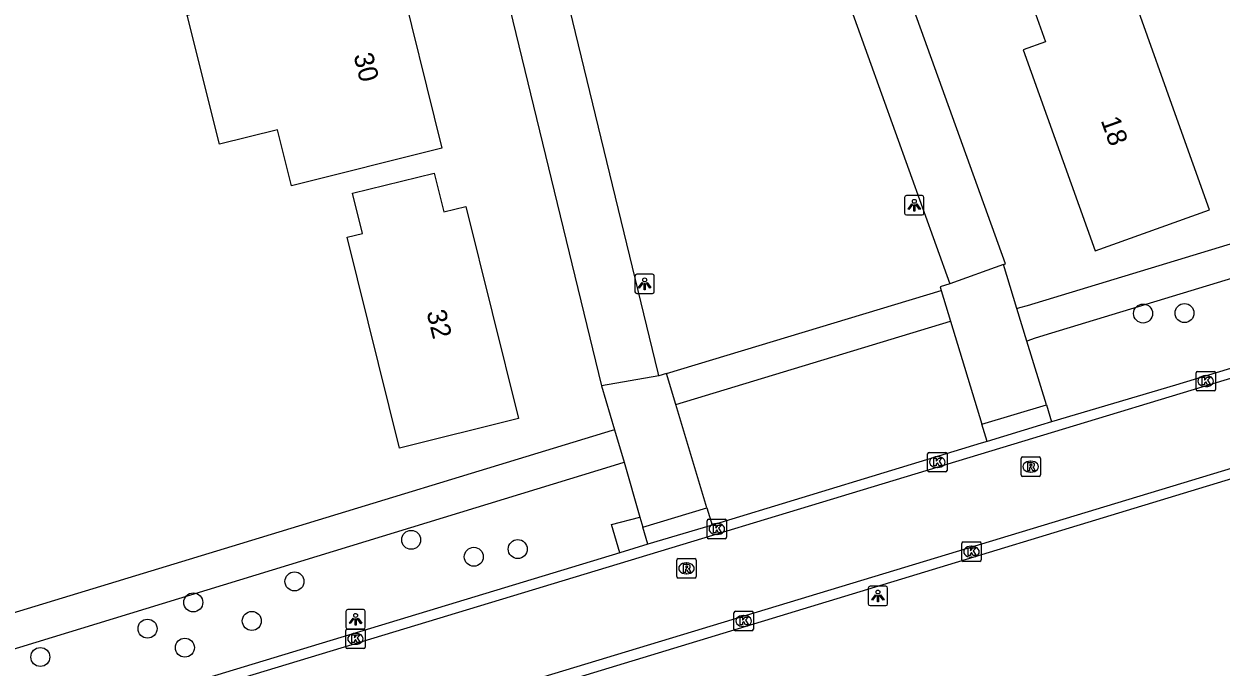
# Model space of a CAD drawing. Extents: x 162675 to 163482, y 379761 to 381227.
# Drawn here: x 162874.7 to 162936.4, y 380743.8 to 380776.9 of the extents above; entities that cross this region are included whole.
import ezdxf

# ---------------------------------------------------------------- set-up
doc = ezdxf.new("R2010")
doc.units = 0
for name, color, linetype in [('IMGEO_Berm_halfverhard', 7, 'Continuous'), ('IMGEO_Boom', 7, 'Continuous'), ('IMGEO_Kolk', 7, 'Continuous'), ('IMGEO_Lichtpunt', 7, 'Continuous'), ('IMGEO_Pand', 7, 'Continuous'), ('IMGEO_Pand_nummerreeks', 7, 'Continuous'), ('IMGEO_Rijbaan_lokaal_gesloten', 7, 'Continuous'), ('IMGEO_Rijbaan_lokaal_open', 7, 'Continuous'), ('IMGEO_Rioolput', 7, 'Continuous'), ('IMGEO_Voetpad_open', 7, 'Continuous')]:
    doc.layers.add(name, color=color, linetype=linetype)

msp = doc.modelspace()

# ---------------------------------------------------------------- linework, layer by layer
at = {"layer": 'IMGEO_Berm_halfverhard'}
msp.add_lwpolyline([(162905.421, 380749.656), (162904.982, 380751.105), (162906.451, 380751.496)], dxfattribs=at)
at = {"layer": 'IMGEO_Boom'}
for centre in [(162932.361, 380761.973), (162934.496, 380761.995), (162894.667, 380750.321), (162900.155, 380749.846), (162897.893, 380749.45), (162888.658, 380748.181), (162883.446, 380747.1), (162886.459, 380746.144), (162881.089, 380745.749), (162883.012, 380744.77), (162875.568, 380744.288)]:
    msp.add_circle(centre, 0.489, dxfattribs=at)
at = {"layer": 'IMGEO_Kolk'}
for p, q in [((162935.09, 380758.068), (162935.09, 380758.92)), ((162935.165, 380758.994), (162936.017, 380758.994)), ((162935.578, 380758.774), (162935.603, 380758.774)), ((162936.091, 380758.92), (162936.091, 380758.068)), ((162935.601, 380758.214), (162935.576, 380758.214)), ((162936.017, 380757.994), (162935.165, 380757.994)), ((162921.266, 380753.899), (162921.266, 380754.751)), ((162921.341, 380754.825), (162922.193, 380754.825)), ((162921.754, 380754.605), (162921.779, 380754.605)), ((162922.267, 380754.751), (162922.267, 380753.899)), ((162921.777, 380754.045), (162921.752, 380754.045)), ((162922.193, 380753.825), (162921.341, 380753.825)), ((162909.985, 380751.378), (162910.837, 380751.378)), ((162909.91, 380750.452), (162909.91, 380751.304)), ((162910.398, 380751.158), (162910.423, 380751.158)), ((162910.911, 380751.304), (162910.911, 380750.452)), ((162910.837, 380750.378), (162909.985, 380750.378)), ((162910.421, 380750.598), (162910.396, 380750.598)), ((162923.026, 380749.284), (162923.026, 380750.136)), ((162923.101, 380750.21), (162923.953, 380750.21)), ((162924.027, 380750.136), (162924.027, 380749.284)), ((162923.514, 380749.99), (162923.539, 380749.99)), ((162923.953, 380749.21), (162923.101, 380749.21)), ((162923.537, 380749.43), (162923.512, 380749.43)), ((162911.29, 380745.717), (162911.29, 380746.569)), ((162911.365, 380746.643), (162912.217, 380746.643)), ((162912.291, 380746.569), (162912.291, 380745.717)), ((162911.801, 380745.863), (162911.776, 380745.863)), ((162911.778, 380746.423), (162911.803, 380746.423)), ((162891.297, 380744.801), (162891.297, 380745.653)), ((162891.372, 380745.727), (162892.224, 380745.727)), ((162891.785, 380745.507), (162891.81, 380745.507)), ((162892.298, 380745.653), (162892.298, 380744.801)), ((162912.217, 380745.643), (162911.365, 380745.643)), ((162892.224, 380744.727), (162891.372, 380744.727)), ((162891.808, 380744.947), (162891.783, 380744.947))]:
    msp.add_line(p, q, dxfattribs=at)
for points in [[(162935.09, 380758.068), (162935.09, 380758.92)], [(162935.165, 380758.994), (162936.017, 380758.994)], [(162936.091, 380758.92), (162936.091, 380758.068)], [(162935.411, 380758.694), (162935.534, 380758.694), (162935.534, 380758.543), (162935.664, 380758.694), (162935.828, 380758.694), (162935.682, 380758.543), (162935.835, 380758.294), (162935.683, 380758.294), (162935.598, 380758.458), (162935.534, 380758.391), (162935.534, 380758.294), (162935.411, 380758.294), (162935.411, 380758.694)], [(162936.017, 380757.994), (162935.165, 380757.994)], [(162921.266, 380753.899), (162921.266, 380754.751)], [(162921.341, 380754.825), (162922.193, 380754.825)], [(162921.587, 380754.525), (162921.71, 380754.525), (162921.71, 380754.374), (162921.84, 380754.525), (162922.004, 380754.525), (162921.858, 380754.374), (162922.011, 380754.125), (162921.859, 380754.125), (162921.774, 380754.289), (162921.71, 380754.222), (162921.71, 380754.125), (162921.587, 380754.125), (162921.587, 380754.525)], [(162922.267, 380754.751), (162922.267, 380753.899)], [(162922.193, 380753.825), (162921.341, 380753.825)], [(162909.985, 380751.378), (162910.837, 380751.378)], [(162909.91, 380750.452), (162909.91, 380751.304)], [(162910.231, 380751.078), (162910.354, 380751.078), (162910.354, 380750.927), (162910.484, 380751.078), (162910.648, 380751.078), (162910.502, 380750.927), (162910.655, 380750.678), (162910.503, 380750.678), (162910.418, 380750.842), (162910.354, 380750.775), (162910.354, 380750.678), (162910.231, 380750.678), (162910.231, 380751.078)], [(162910.911, 380751.304), (162910.911, 380750.452)], [(162910.837, 380750.378), (162909.985, 380750.378)], [(162923.026, 380749.284), (162923.026, 380750.136)], [(162923.101, 380750.21), (162923.953, 380750.21)], [(162924.027, 380750.136), (162924.027, 380749.284)], [(162923.347, 380749.91), (162923.47, 380749.91), (162923.47, 380749.759), (162923.6, 380749.91), (162923.764, 380749.91), (162923.618, 380749.759), (162923.771, 380749.51), (162923.619, 380749.51), (162923.534, 380749.674), (162923.47, 380749.607), (162923.47, 380749.51), (162923.347, 380749.51), (162923.347, 380749.91)], [(162923.953, 380749.21), (162923.101, 380749.21)], [(162911.29, 380745.717), (162911.29, 380746.569)], [(162911.365, 380746.643), (162912.217, 380746.643)], [(162912.291, 380746.569), (162912.291, 380745.717)], [(162911.611, 380746.343), (162911.734, 380746.343), (162911.734, 380746.192), (162911.864, 380746.343), (162912.028, 380746.343), (162911.882, 380746.192), (162912.035, 380745.943), (162911.883, 380745.943), (162911.798, 380746.107), (162911.734, 380746.04), (162911.734, 380745.943), (162911.611, 380745.943), (162911.611, 380746.343)], [(162891.297, 380744.801), (162891.297, 380745.653)], [(162891.372, 380745.727), (162892.224, 380745.727)], [(162891.618, 380745.427), (162891.741, 380745.427), (162891.741, 380745.276), (162891.871, 380745.427), (162892.035, 380745.427), (162891.889, 380745.276), (162892.042, 380745.027), (162891.89, 380745.027), (162891.805, 380745.191), (162891.741, 380745.124), (162891.741, 380745.027), (162891.618, 380745.027), (162891.618, 380745.427)], [(162892.298, 380745.653), (162892.298, 380744.801)], [(162912.217, 380745.643), (162911.365, 380745.643)], [(162892.224, 380744.727), (162891.372, 380744.727)]]:
    msp.add_lwpolyline(points, dxfattribs=at)
for centre, start, end in [((162935.167, 380758.918), 91.55205, 178.44795), ((162935.167, 380758.918), 91.55205, 178.44795), ((162936.015, 380758.918), 1.55205, 88.44795), ((162936.015, 380758.918), 1.55205, 88.44795), ((162935.167, 380758.07), 181.55205, 268.44795), ((162935.167, 380758.07), 181.55205, 268.44795), ((162936.015, 380758.07), 271.55205, 358.44795), ((162936.015, 380758.07), 271.55205, 358.44795), ((162921.343, 380754.749), 91.55205, 178.44795), ((162921.343, 380754.749), 91.55205, 178.44795), ((162922.191, 380754.749), 1.55205, 88.44795), ((162922.191, 380754.749), 1.55205, 88.44795), ((162921.343, 380753.901), 181.55205, 268.44795), ((162921.343, 380753.901), 181.55205, 268.44795), ((162922.191, 380753.901), 271.55205, 358.44795), ((162922.191, 380753.901), 271.55205, 358.44795), ((162909.987, 380751.302), 91.55205, 178.44795), ((162909.987, 380751.302), 91.55205, 178.44795), ((162910.835, 380751.302), 1.55205, 88.44795), ((162910.835, 380751.302), 1.55205, 88.44795), ((162909.987, 380750.454), 181.55205, 268.44795), ((162909.987, 380750.454), 181.55205, 268.44795), ((162910.835, 380750.454), 271.55205, 358.44795), ((162910.835, 380750.454), 271.55205, 358.44795), ((162923.103, 380750.134), 91.55205, 178.44795), ((162923.103, 380750.134), 91.55205, 178.44795), ((162923.951, 380750.134), 1.55205, 88.44795), ((162923.951, 380750.134), 1.55205, 88.44795), ((162923.103, 380749.286), 181.55205, 268.44795), ((162923.103, 380749.286), 181.55205, 268.44795), ((162923.951, 380749.286), 271.55205, 358.44795), ((162923.951, 380749.286), 271.55205, 358.44795), ((162911.367, 380746.567), 91.55205, 178.44795), ((162911.367, 380746.567), 91.55205, 178.44795), ((162912.215, 380746.567), 1.55205, 88.44795), ((162912.215, 380746.567), 1.55205, 88.44795), ((162891.374, 380745.651), 91.55205, 178.44795), ((162891.374, 380745.651), 91.55205, 178.44795), ((162892.222, 380745.651), 1.55205, 88.44795), ((162892.222, 380745.651), 1.55205, 88.44795), ((162911.367, 380745.719), 181.55205, 268.44795), ((162911.367, 380745.719), 181.55205, 268.44795), ((162912.215, 380745.719), 271.55205, 358.44795), ((162912.215, 380745.719), 271.55205, 358.44795), ((162891.374, 380744.803), 181.55205, 268.44795), ((162891.374, 380744.803), 181.55205, 268.44795), ((162892.222, 380744.803), 271.55205, 358.44795), ((162892.222, 380744.803), 271.55205, 358.44795)]:
    msp.add_arc(centre, 0.0765, start, end, dxfattribs=at)
for centre, major_axis, ratio, start_param, end_param in [((162935.577, 380758.494), (-0.387, 0.002), 0.722429, 4.712389, 7.853982), ((162935.602, 380758.494), (-0.39, 0.002), 0.717154, 1.570796, 4.712389), ((162921.753, 380754.325), (-0.387, 0.002), 0.722429, 4.712389, 7.853982), ((162921.778, 380754.325), (-0.39, 0.002), 0.717154, 1.570796, 4.712389), ((162910.397, 380750.878), (-0.387, 0.002), 0.722429, 4.712389, 7.853982), ((162910.422, 380750.878), (-0.39, 0.002), 0.717154, 1.570796, 4.712389), ((162923.513, 380749.71), (-0.387, 0.002), 0.722429, 4.712389, 7.853982), ((162923.538, 380749.71), (-0.39, 0.002), 0.717154, 1.570796, 4.712389), ((162911.777, 380746.143), (-0.387, 0.002), 0.722429, 4.712389, 7.853982), ((162911.802, 380746.143), (-0.39, 0.002), 0.717154, 1.570796, 4.712389), ((162891.784, 380745.227), (-0.387, 0.002), 0.722429, 4.712389, 7.853982), ((162891.809, 380745.227), (-0.39, 0.002), 0.717154, 1.570796, 4.712389)]:
    msp.add_ellipse(centre, major_axis=major_axis, ratio=ratio, start_param=start_param, end_param=end_param, dxfattribs=at)
at = {"layer": 'IMGEO_Lichtpunt'}
for p, q in [((162920.983, 380768.046), (162920.175, 380768.046)), ((162920.983, 380768.046), (162920.175, 380768.046)), ((162920.081, 380767.951), (162920.081, 380767.144)), ((162920.081, 380767.951), (162920.081, 380767.144)), ((162921.077, 380767.144), (162921.077, 380767.951)), ((162921.077, 380767.144), (162921.077, 380767.951)), ((162920.175, 380767.05), (162920.983, 380767.05)), ((162920.175, 380767.05), (162920.983, 380767.05)), ((162906.193, 380763.904), (162906.193, 380763.097)), ((162906.193, 380763.904), (162906.193, 380763.097)), ((162907.095, 380763.999), (162906.287, 380763.999)), ((162907.095, 380763.999), (162906.287, 380763.999)), ((162907.189, 380763.097), (162907.189, 380763.904)), ((162907.189, 380763.097), (162907.189, 380763.904)), ((162906.287, 380763.003), (162907.095, 380763.003)), ((162906.287, 380763.003), (162907.095, 380763.003)), ((162918.209, 380747.834), (162918.209, 380747.027)), ((162918.209, 380747.834), (162918.209, 380747.027)), ((162919.111, 380747.929), (162918.303, 380747.929)), ((162919.111, 380747.929), (162918.303, 380747.929)), ((162919.205, 380747.027), (162919.205, 380747.834)), ((162919.205, 380747.027), (162919.205, 380747.834)), ((162891.308, 380746.632), (162891.308, 380745.825)), ((162891.308, 380746.632), (162891.308, 380745.825)), ((162892.21, 380746.727), (162891.402, 380746.727)), ((162892.21, 380746.727), (162891.402, 380746.727)), ((162892.304, 380745.825), (162892.304, 380746.632)), ((162892.304, 380745.825), (162892.304, 380746.632)), ((162918.303, 380746.933), (162919.111, 380746.933)), ((162918.303, 380746.933), (162919.111, 380746.933)), ((162891.402, 380745.731), (162892.21, 380745.731)), ((162891.402, 380745.731), (162892.21, 380745.731))]:
    msp.add_line(p, q, dxfattribs=at)
for points in [[(162920.455, 380767.615), (162920.494, 380767.587), (162920.306, 380767.325), (162920.268, 380767.352), (162920.455, 380767.615)], [(162920.557, 380767.567), (162920.604, 380767.567), (162920.604, 380767.245), (162920.557, 380767.245), (162920.557, 380767.567)], [(162920.667, 380767.587), (162920.705, 380767.614), (162920.892, 380767.352), (162920.853, 380767.324), (162920.667, 380767.587)], [(162906.567, 380763.568), (162906.606, 380763.54), (162906.418, 380763.278), (162906.38, 380763.305), (162906.567, 380763.568)], [(162906.669, 380763.52), (162906.716, 380763.52), (162906.716, 380763.198), (162906.669, 380763.198), (162906.669, 380763.52)], [(162906.779, 380763.54), (162906.817, 380763.567), (162907.004, 380763.305), (162906.965, 380763.277), (162906.779, 380763.54)], [(162918.583, 380747.498), (162918.622, 380747.47), (162918.434, 380747.208), (162918.396, 380747.235), (162918.583, 380747.498)], [(162918.685, 380747.45), (162918.732, 380747.45), (162918.732, 380747.128), (162918.685, 380747.128), (162918.685, 380747.45)], [(162918.795, 380747.47), (162918.833, 380747.497), (162919.02, 380747.235), (162918.981, 380747.207), (162918.795, 380747.47)], [(162891.682, 380746.296), (162891.721, 380746.268), (162891.533, 380746.006), (162891.495, 380746.033), (162891.682, 380746.296)], [(162891.784, 380746.248), (162891.831, 380746.248), (162891.831, 380745.926), (162891.784, 380745.926), (162891.784, 380746.248)], [(162891.894, 380746.268), (162891.932, 380746.295), (162892.119, 380746.033), (162892.08, 380746.005), (162891.894, 380746.268)]]:
    msp.add_lwpolyline(points, dxfattribs=at)
for centre in [(162920.58, 380767.749), (162906.692, 380763.702), (162918.708, 380747.632), (162891.807, 380746.43)]:
    msp.add_circle(centre, 0.0994, dxfattribs=at)
for centre, start, end in [((162920.175, 380767.951), 90, 180), ((162920.175, 380767.951), 90, 180), ((162920.983, 380767.951), 0, 90), ((162920.983, 380767.951), 0, 90), ((162920.175, 380767.144), 180, 270), ((162920.175, 380767.144), 180, 270), ((162920.983, 380767.144), 270, 0), ((162920.983, 380767.144), 270, 360), ((162906.287, 380763.904), 90, 180), ((162906.287, 380763.904), 90, 180), ((162907.095, 380763.904), 0, 90), ((162907.095, 380763.904), 0, 90), ((162906.287, 380763.097), 180, 270), ((162906.287, 380763.097), 180, 270), ((162907.095, 380763.097), 270, 0), ((162907.095, 380763.097), 270, 360), ((162918.303, 380747.834), 90, 180), ((162918.303, 380747.834), 90, 180), ((162919.111, 380747.834), 0, 90), ((162919.111, 380747.834), 0, 90), ((162891.402, 380746.632), 90, 180), ((162891.402, 380746.632), 90, 180), ((162892.21, 380746.632), 0, 90), ((162892.21, 380746.632), 0, 90), ((162918.303, 380747.027), 180, 270), ((162918.303, 380747.027), 180, 270), ((162919.111, 380747.027), 270, 0), ((162919.111, 380747.027), 270, 360), ((162891.402, 380745.825), 180, 270), ((162891.402, 380745.825), 180, 270), ((162892.21, 380745.825), 270, 0), ((162892.21, 380745.825), 270, 360)]:
    msp.add_arc(centre, 0.0946, start, end, dxfattribs=at)
at = {"layer": 'IMGEO_Pand'}
for points in [[(162883.138, 380777.334), (162884.285, 380777.62), (162893.89, 380780.012), (162896.255, 380770.486), (162888.503, 380768.554), (162887.785, 380771.434), (162884.792, 380770.688), (162883.138, 380777.334)], [(162926.561, 380778.134), (162927.338, 380775.965), (162926.192, 380775.554), (162929.9, 380765.202), (162935.792, 380767.312), (162934.106, 380772.02), (162932.053, 380777.752), (162931.273, 380777.472), (162930.527, 380779.555)], [(162891.377, 380765.902), (162892.157, 380766.095), (162891.646, 380768.161), (162895.852, 380769.2), (162896.346, 380767.203), (162897.484, 380767.485), (162900.187, 380756.564), (162894.063, 380755.048), (162891.377, 380765.902)]]:
    msp.add_lwpolyline(points, dxfattribs=at)
at = {"layer": 'IMGEO_Rijbaan_lokaal_gesloten'}
for points in [[(162942.012, 380760.182), (162860.899, 380735.613)], [(162955.124, 380759.519), (162899.799, 380742.755), (162875.852, 380735.497)]]:
    msp.add_lwpolyline(points, dxfattribs=at)
at = {"layer": 'IMGEO_Rijbaan_lokaal_open'}
for points in [[(162940.66, 380760.298), (162934.024, 380758.285), (162927.653, 380756.396)], [(162954.012, 380758.66), (162897.8, 380741.576), (162880.446, 380736.315), (162878.841, 380735.907), (162876.106, 380735.042)], [(162927.653, 380756.396), (162927.086, 380756.223), (162924.328, 380755.383)], [(162924.328, 380755.383), (162924.023, 380755.29), (162910.173, 380751.069)], [(162910.173, 380751.069), (162906.861, 380750.093)], [(162905.421, 380749.656), (162860.753, 380736.106), (162860.771, 380736.045)], [(162906.861, 380750.093), (162905.421, 380749.656)]]:
    msp.add_lwpolyline(points, dxfattribs=at)
at = {"layer": 'IMGEO_Rioolput'}
for p, q in [((162926.076, 380753.662), (162926.076, 380754.514)), ((162926.151, 380754.588), (162927.003, 380754.588)), ((162927.077, 380754.514), (162927.077, 380753.662)), ((162926.564, 380754.368), (162926.589, 380754.368)), ((162927.003, 380753.588), (162926.151, 380753.588)), ((162926.587, 380753.808), (162926.562, 380753.808)), ((162908.347, 380748.426), (162908.347, 380749.278)), ((162908.422, 380749.352), (162909.274, 380749.352)), ((162908.835, 380749.132), (162908.86, 380749.132)), ((162909.348, 380749.278), (162909.348, 380748.426)), ((162909.274, 380748.352), (162908.422, 380748.352)), ((162908.858, 380748.572), (162908.833, 380748.572))]:
    msp.add_line(p, q, dxfattribs=at)
for points in [[(162926.076, 380753.662), (162926.076, 380754.514)], [(162926.151, 380754.588), (162927.003, 380754.588)], [(162927.077, 380754.514), (162927.077, 380753.662)], [(162926.665, 380754.286), (162926.413, 380754.288), (162926.413, 380753.888)], [(162926.413, 380753.888), (162926.537, 380753.888), (162926.537, 380754.05), (162926.548, 380754.05)], [(162926.591, 380754.207), (162926.537, 380754.207), (162926.537, 380754.126)], [(162926.537, 380754.126), (162926.589, 380754.126)], [(162926.595, 380754.021), (162926.666, 380753.888), (162926.806, 380753.888), (162926.741, 380754.014)], [(162927.003, 380753.588), (162926.151, 380753.588)], [(162908.347, 380748.426), (162908.347, 380749.278)], [(162908.422, 380749.352), (162909.274, 380749.352)], [(162908.936, 380749.05), (162908.684, 380749.052), (162908.684, 380748.652)], [(162908.862, 380748.971), (162908.808, 380748.971), (162908.808, 380748.89)], [(162909.348, 380749.278), (162909.348, 380748.426)], [(162909.274, 380748.352), (162908.422, 380748.352)], [(162908.684, 380748.652), (162908.808, 380748.652), (162908.808, 380748.814), (162908.819, 380748.814)], [(162908.808, 380748.89), (162908.86, 380748.89)], [(162908.866, 380748.785), (162908.937, 380748.652), (162909.077, 380748.652), (162909.012, 380748.778)]]:
    msp.add_lwpolyline(points, dxfattribs=at)
for centre, radius, start, end in [((162926.153, 380754.512), 0.0765, 91.55205, 178.44795), ((162926.153, 380754.512), 0.0765, 91.55205, 178.44795), ((162927.001, 380754.512), 0.0765, 1.55205, 88.44795), ((162927.001, 380754.512), 0.0765, 1.55205, 88.44795), ((162926.547, 380753.997), 0.0533, 26.02933, 88.69889), ((162926.573, 380754.315), 0.19, 274.7715, 282.96867), ((162926.597, 380754.111), 0.0964, 77.00612, 93.18647), ((162926.611, 380754.168), 0.0378, 276.66336, 79.67722), ((162926.664, 380754.176), 0.109, 350.36119, 89.41601), ((162926.662, 380754.176), 0.112, 277.58423, 350.98172), ((162926.646, 380753.961), 0.108, 29.51342, 73.79051), ((162926.153, 380753.664), 0.0765, 181.55205, 268.44795), ((162926.153, 380753.664), 0.0765, 181.55205, 268.44795), ((162927.001, 380753.664), 0.0765, 271.55205, 358.44795), ((162927.001, 380753.664), 0.0765, 271.55205, 358.44795), ((162908.424, 380749.276), 0.0765, 91.55205, 178.44795), ((162908.424, 380749.276), 0.0765, 91.55205, 178.44795), ((162908.868, 380748.875), 0.0964, 77.00612, 93.18647), ((162908.882, 380748.932), 0.0378, 276.66336, 79.67722), ((162908.935, 380748.94), 0.109, 350.36119, 89.41601), ((162908.933, 380748.94), 0.112, 277.58423, 350.98172), ((162909.272, 380749.276), 0.0765, 1.55205, 88.44795), ((162909.272, 380749.276), 0.0765, 1.55205, 88.44795), ((162908.424, 380748.428), 0.0765, 181.55205, 268.44795), ((162908.424, 380748.428), 0.0765, 181.55205, 268.44795), ((162908.818, 380748.761), 0.0533, 26.02933, 88.69889), ((162908.844, 380749.079), 0.19, 274.7715, 282.96867), ((162908.917, 380748.725), 0.108, 29.51342, 73.79051), ((162909.272, 380748.428), 0.0765, 271.55205, 358.44795), ((162909.272, 380748.428), 0.0765, 271.55205, 358.44795)]:
    msp.add_arc(centre, radius, start, end, dxfattribs=at)
for centre, major_axis, ratio, start_param, end_param in [((162926.563, 380754.088), (-0.387, 0.002), 0.722429, 4.712389, 7.853982), ((162926.588, 380754.088), (-0.39, 0.002), 0.717154, 1.570796, 4.712389), ((162908.834, 380748.852), (-0.387, 0.002), 0.722429, 4.712389, 7.853982), ((162908.859, 380748.852), (-0.39, 0.002), 0.717154, 1.570796, 4.712389)]:
    msp.add_ellipse(centre, major_axis=major_axis, ratio=ratio, start_param=start_param, end_param=end_param, dxfattribs=at)
at = {"layer": 'IMGEO_Voetpad_open'}
for points in [[(162925.177, 380764.499), (162925.278, 380764.536), (162908.899, 380809.951), (162899.867, 380807.592), (162892.914, 380805.776), (162904.475, 380758.253)], [(162907.634, 380804.593), (162922.417, 380763.498)], [(162907.419, 380758.771), (162907.382, 380758.925), (162901.093, 380784.866), (162897.033, 380801.656)], [(162925.869, 380762.226), (162926.02, 380762.276), (162926.406, 380762.393), (162971.79, 380776.161), (162971.978, 380776.218)], [(162972.457, 380774.578), (162972.146, 380774.484), (162971.888, 380774.406), (162927.651, 380760.958), (162926.806, 380760.701), (162926.377, 380760.557)], [(162925.177, 380764.499), (162922.417, 380763.498)], [(162925.869, 380762.226), (162925.177, 380764.499)], [(162907.81, 380758.889), (162921.966, 380763.154)], [(162922.417, 380763.498), (162921.908, 380763.343), (162921.966, 380763.154)], [(162921.966, 380763.154), (162922.447, 380761.571)], [(162926.377, 380760.557), (162925.869, 380762.226)], [(162908.292, 380757.294), (162922.447, 380761.571)], [(162922.447, 380761.571), (162924.058, 380756.272)], [(162927.388, 380757.263), (162926.377, 380760.557)], [(162907.419, 380758.771), (162904.475, 380758.253)], [(162907.81, 380758.889), (162907.419, 380758.771)], [(162908.292, 380757.294), (162907.81, 380758.889)], [(162904.475, 380758.253), (162905.139, 380755.989)], [(162909.902, 380751.966), (162908.292, 380757.294)], [(162924.058, 380756.272), (162927.388, 380757.263)], [(162927.388, 380757.263), (162927.653, 380756.396)], [(162851.047, 380739.531), (162885.452, 380750), (162905.036, 380755.959), (162905.139, 380755.989)], [(162905.139, 380755.989), (162905.631, 380754.311)], [(162924.328, 380755.383), (162924.058, 380756.272)], [(162851.835, 380737.865), (162891.515, 380750), (162905.14, 380754.167), (162905.631, 380754.311)], [(162905.631, 380754.311), (162906.451, 380751.496)], [(162906.451, 380751.496), (162906.602, 380750.977)], [(162906.602, 380750.977), (162909.902, 380751.966)], [(162909.902, 380751.966), (162910.173, 380751.069)], [(162906.861, 380750.093), (162906.602, 380750.977)]]:
    msp.add_lwpolyline(points, dxfattribs=at)

# ---------------------------------------------------------------- texts
at = {"layer": 'IMGEO_Pand_nummerreeks'}
for s, rotation, p in [('30', 283.99715, (162891.694, 380775.264)), ('18', 289.7071, (162930.171, 380771.918)), ('32', 283.90161, (162895.452, 380762.042))]:
    msp.add_text(s, height=1, rotation=rotation, dxfattribs=at).set_placement(p)

doc.saveas('drawing.dxf')
